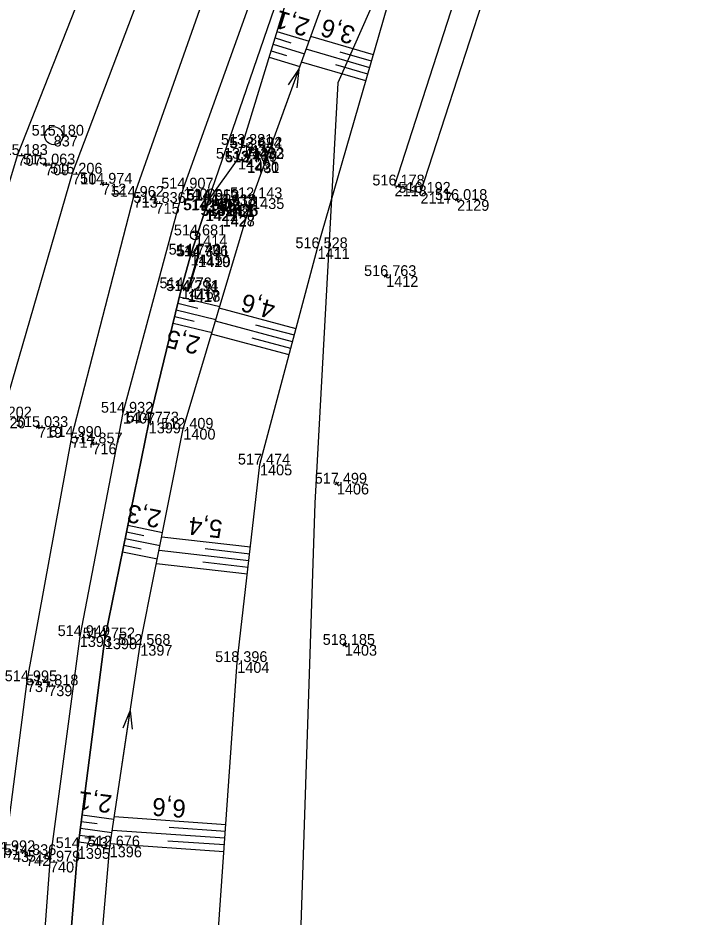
# Model space of a CAD drawing. Extents: x -1234191 to 23050, y -1290331 to -741191.
# Drawn here: x -865417.4 to -865342.3, y -1105137.4 to -1105037.6 of the extents above; entities that cross this region are included whole.
import ezdxf

# ---------------------------------------------------------------- set-up
doc = ezdxf.new("R2010")
doc.units = 0
for name, color, linetype in [('Vrstva 1', 7, 'Continuous'), ('Vrstva 12', 7, 'Continuous'), ('Vrstva 13', 7, 'Continuous'), ('Vrstva 16', 7, 'Continuous'), ('Vrstva 4', 7, 'Continuous'), ('Vrstva 43', 7, 'Continuous'), ('Vrstva 48', 7, 'Continuous'), ('Vrstva 49', 7, 'Continuous'), ('Vrstva 53', 7, 'Continuous'), ('Vrstva 60', 7, 'Continuous'), ('Vrstva 61', 7, 'Continuous'), ('Vrstva 7', 7, 'Continuous')]:
    doc.layers.add(name, color=color, linetype=linetype)

msp = doc.modelspace()

# ---------------------------------------------------------------- linework, layer by layer
at = {"layer": 'Vrstva 1'}
for points in [[(-865167.713, -1104779.363), (-865179.796, -1104790.726), (-865184.478, -1104795.035), (-865190.97, -1104800.752), (-865195.945, -1104804.963), (-865211.087, -1104817.791), (-865237.902, -1104840.516), (-865253.199, -1104853.499), (-865272.037, -1104869.497), (-865292.913, -1104887.204), (-865297.954, -1104891.507), (-865305.977, -1104898.32), (-865318.53, -1104909.524), (-865330.274, -1104921.076), (-865350.227, -1104943.561), (-865366.81, -1104965.604), (-865377.819, -1104982.561), (-865389.023, -1105002.397), (-865401.608, -1105028.878), (-865411.418, -1105054.9), (-865419.263, -1105081.952), (-865424.901, -1105109.6), (-865427.484, -1105128.881), (-865429.29, -1105156.421)], [(-865191.596, -1104807.426), (-865203.701, -1104818.823), (-865217.829, -1104831.696), (-865233.858, -1104845.514), (-865249.226, -1104858.523), (-865268.126, -1104874.441), (-865288.794, -1104891.939), (-865293.631, -1104896.045), (-865301.695, -1104902.998), (-865314.06, -1104914.085), (-865325.819, -1104925.585), (-865345.471, -1104947.527), (-865361.673, -1104969.039), (-865372.543, -1104985.71), (-865383.576, -1105005.459), (-865395.524, -1105031.668), (-865404.617, -1105057.472), (-865411.5, -1105084.11), (-865416.451, -1105111.219), (-865418.889, -1105130.073), (-865420.897, -1105156.736)], [(-865191.596, -1104807.426), (-865202.38, -1104820.104), (-865215.324, -1104834.358), (-865230.542, -1104848.969), (-865245.791, -1104862.223), (-865264.946, -1104878.392), (-865285.377, -1104895.631), (-865290.186, -1104899.737), (-865298.334, -1104906.713), (-865310.624, -1104917.685), (-865322.166, -1104929.038), (-865341.482, -1104950.693), (-865357.568, -1104971.918), (-865368.111, -1104988.11), (-865379.223, -1105007.986), (-865390.73, -1105033.129), (-865399.103, -1105056.556), (-865405.793, -1105081.424), (-865410.584, -1105106.207), (-865413.892, -1105131.231), (-865415.794, -1105156.578)], [(-865214.42, -1104814.068), (-865241.183, -1104836.797), (-865256.409, -1104849.72), (-865275.283, -1104865.734), (-865296.129, -1104883.416), (-865301.469, -1104887.956), (-865309.155, -1104894.547), (-865321.846, -1104905.934), (-865333.869, -1104917.682), (-865354.051, -1104940.12), (-865371.183, -1104962.558), (-865382.53, -1104979.664), (-865394.153, -1104999.759), (-865407.109, -1105026.401), (-865417.481, -1105052.831), (-865425.89, -1105080.546), (-865431.949, -1105108.222), (-865434.948, -1105128.258), (-865437.242, -1105156.147)]]:
    msp.add_lwpolyline(points, dxfattribs=at)
at = {"layer": 'Vrstva 12'}
for p, q in [((-865392.569, -1105051.704), (-865391.47, -1105052.031)), ((-865392.049, -1105053.573), (-865392.004, -1105053.637)), ((-865396.257, -1105057.89), (-865396.302, -1105057.814)), ((-865394.418, -1105058.419), (-865394.339, -1105058.39)), ((-865394.742, -1105059.534), (-865394.727, -1105059.586)), ((-865397.475, -1105064.061), (-865397.435, -1105064.069)), ((-865398.626, -1105067.928), (-865398.559, -1105067.902))]:
    msp.add_line(p, q, dxfattribs=at)
for points in [[(-865393.039, -1105053.24), (-865392.049, -1105053.573), (-865391.539, -1105052.071), (-865392.569, -1105051.704), (-865393.039, -1105053.24), (-865392.004, -1105053.637), (-865391.47, -1105052.031), (-865391.539, -1105052.071)], [(-865396.674, -1105058.958), (-865396.302, -1105057.814), (-865394.339, -1105058.39), (-865394.727, -1105059.586), (-865396.674, -1105058.958), (-865396.579, -1105058.929), (-865396.257, -1105057.89), (-865394.418, -1105058.419), (-865394.742, -1105059.534), (-865396.579, -1105058.929)], [(-865399.292, -1105067.622), (-865398.559, -1105067.902), (-865397.435, -1105064.069), (-865398.281, -1105063.887), (-865399.292, -1105067.622), (-865398.626, -1105067.928), (-865397.475, -1105064.061), (-865398.281, -1105063.887)]]:
    msp.add_lwpolyline(points, dxfattribs=at)
at = {"layer": 'Vrstva 13'}
for p, q in [((-865388.338, -1105048.984), (-865386.294, -1105043.344)), ((-865405.881, -1105120.416), (-865404.981, -1105114.484))]:
    msp.add_line(p, q, dxfattribs=at)
for points in [[(-865413.433, -1105331.673), (-865411.411, -1105307.747), (-865409.512, -1105284.911), (-865408.016, -1105263.36), (-865407.915, -1105261.831), (-865407.732, -1105251.306), (-865407.925, -1105238.206), (-865408.254, -1105225.07), (-865409.729, -1105199.857), (-865410.497, -1105181.794), (-865410.222, -1105163.654), (-865407.266, -1105129.549), (-865403.874, -1105107.181), (-865399.104, -1105083.205), (-865391.47, -1105057.623), (-865383.107, -1105034.552), (-865371.678, -1105010.683), (-865361.121, -1104991.587), (-865347.403, -1104971.551), (-865334.26, -1104954.827), (-865316.011, -1104935.138), (-865304.272, -1104923.986), (-865286.053, -1104908.764)], [(-865387.445, -1105045.053), (-865386.294, -1105043.344), (-865386.505, -1105045.394)], [(-865405.775, -1105116.386), (-865404.981, -1105114.484), (-865404.787, -1105116.536)]]:
    msp.add_lwpolyline(points, dxfattribs=at)
at = {"layer": 'Vrstva 16'}
msp.add_lwpolyline([(-865372.795, -1105057.021), (-865365.968, -1105035.952), (-865358.402, -1105017.139), (-865350.95, -1104996.6), (-865353.778, -1104995.624), (-865361.155, -1105016.008), (-865368.678, -1105034.545), (-865375.676, -1105056.21), (-865372.795, -1105057.021)], dxfattribs=at)
at = {"layer": 'Vrstva 4'}
msp.add_lwpolyline([(-865413.543, -1105163.549), (-865410.805, -1105129.725), (-865407.806, -1105106.458), (-865402.94, -1105082.514), (-865399.292, -1105067.622), (-865398.281, -1105063.887), (-865396.674, -1105058.958), (-865396.302, -1105057.814), (-865387.843, -1105033.177), (-865376.875, -1105009.513), (-865365.74, -1104989.621), (-865353.315, -1104970.499)], dxfattribs=at)
at = {"layer": 'Vrstva 43'}
msp.add_circle((-865413.477, -1105050.686), 1, dxfattribs=at)
at = {"layer": 'Vrstva 48'}
for p, q in [((-865388.932, -1105039.83), (-865387.171, -1105040.369)), ((-865388.712, -1105039.113), (-865385.155, -1105040.202)), ((-865378.009, -1105041.703), (-865384.97, -1105039.691)), ((-865389.151, -1105040.547), (-865385.667, -1105041.614)), ((-865389.591, -1105041.981), (-865386.179, -1105043.026)), ((-865389.371, -1105041.264), (-865387.647, -1105041.792)), ((-865378.425, -1105043.144), (-865385.482, -1105041.105)), ((-865378.217, -1105042.423), (-865381.722, -1105041.41)), ((-865378.842, -1105044.585), (-865385.995, -1105042.518)), ((-865378.634, -1105043.864), (-865382.186, -1105042.838)), ((-865399.521, -1105068.558), (-865395.059, -1105069.651)), ((-865399.7, -1105069.287), (-865397.487, -1105069.829)), ((-865386.59, -1105072.109), (-865395.116, -1105069.841)), ((-865400.057, -1105070.744), (-865397.88, -1105071.277)), ((-865399.878, -1105070.015), (-865395.489, -1105071.09)), ((-865400.235, -1105071.472), (-865395.918, -1105072.53)), ((-865386.975, -1105073.558), (-865395.545, -1105071.279)), ((-865386.782, -1105072.833), (-865391.056, -1105071.697)), ((-865387.361, -1105075.008), (-865395.974, -1105072.717)), ((-865387.168, -1105074.283), (-865391.464, -1105073.14)), ((-865405.257, -1105093.917), (-865401.392, -1105094.703)), ((-865405.407, -1105094.652), (-865403.472, -1105095.046)), ((-865405.556, -1105095.387), (-865401.684, -1105096.174)), ((-865391.654, -1105096.358), (-865401.495, -1105095.225)), ((-865405.855, -1105096.857), (-865401.977, -1105097.645)), ((-865405.706, -1105096.122), (-865403.768, -1105096.516)), ((-865391.826, -1105097.848), (-865401.789, -1105096.701)), ((-865391.74, -1105097.103), (-865396.691, -1105096.533)), ((-865391.997, -1105099.339), (-865402.083, -1105098.177)), ((-865391.911, -1105098.593), (-865396.924, -1105098.016)), ((-865410.427, -1105126.792), (-865408.672, -1105127.018)), ((-865410.331, -1105126.048), (-865406.804, -1105126.503)), ((-865394.383, -1105127.139), (-865406.769, -1105126.272)), ((-865410.523, -1105127.536), (-865407.029, -1105127.986)), ((-865394.488, -1105128.635), (-865406.995, -1105127.76)), ((-865394.435, -1105127.887), (-865400.659, -1105127.452)), ((-865410.619, -1105128.28), (-865408.88, -1105128.504)), ((-865410.715, -1105129.023), (-865407.254, -1105129.47)), ((-865394.592, -1105130.132), (-865407.22, -1105129.248)), ((-865394.54, -1105129.383), (-865400.824, -1105128.944))]:
    msp.add_line(p, q, dxfattribs=at)
at = {"layer": 'Vrstva 49'}
for p, q in [((-865414.213, -1105053.759), (-865414.651, -1105054.001)), ((-865414.553, -1105053.661), (-865414.311, -1105054.099)), ((-865407.885, -1105055.896), (-865408.323, -1105056.138)), ((-865408.225, -1105055.798), (-865407.983, -1105056.236)), ((-865402.296, -1105057.921), (-865402.08, -1105058.371)), ((-865368.506, -1105057.714), (-865368.958, -1105057.928)), ((-865368.839, -1105057.595), (-865368.625, -1105058.047)), ((-865401.963, -1105058.038), (-865402.413, -1105058.254)), ((-865376.384, -1105066.136), (-865376.818, -1105066.386)), ((-865376.726, -1105066.044), (-865376.476, -1105066.478)), ((-865415.004, -1105082.884), (-865415.434, -1105083.138)), ((-865415.346, -1105082.796), (-865415.092, -1105083.226)), ((-865408.982, -1105084.687), (-865409.394, -1105084.971)), ((-865409.33, -1105084.623), (-865409.046, -1105085.035)), ((-865381.865, -1105089.154), (-865382.279, -1105089.434)), ((-865382.212, -1105089.087), (-865381.932, -1105089.501)), ((-865380.978, -1105107.04), (-865381.392, -1105107.32)), ((-865381.325, -1105106.973), (-865381.045, -1105107.387)), ((-865413.889, -1105111.518), (-865414.285, -1105111.824)), ((-865414.24, -1105111.473), (-865413.934, -1105111.869)), ((-865416.354, -1105130.341), (-865416.734, -1105130.667)), ((-865416.707, -1105130.314), (-865416.381, -1105130.694))]:
    msp.add_line(p, q, dxfattribs=at)
for points in [[(-865415.418, -1105358.8), (-865414.125, -1105346.616), (-865413.248, -1105337.101), (-865412.974, -1105331.531), (-865413.245, -1105331.434), (-865411.411, -1105307.747), (-865409.512, -1105284.911), (-865408.016, -1105263.36), (-865407.915, -1105261.831), (-865407.732, -1105251.306), (-865407.925, -1105238.206), (-865408.254, -1105225.07), (-865409.729, -1105199.857), (-865410.497, -1105181.794), (-865410.222, -1105163.654), (-865407.266, -1105129.549), (-865403.874, -1105107.181), (-865399.104, -1105083.205), (-865391.47, -1105057.623), (-865383.107, -1105034.552), (-865371.678, -1105010.683), (-865361.121, -1104991.587), (-865347.403, -1104971.551)], [(-865352.239, -1104971.397), (-865364.512, -1104990.456), (-865376.017, -1105009.829), (-865386.977, -1105033.448), (-865392.569, -1105051.704), (-865391.47, -1105052.031), (-865392.004, -1105053.637), (-865393.039, -1105053.24), (-865396.302, -1105057.814), (-865394.339, -1105058.39), (-865394.727, -1105059.586), (-865396.674, -1105058.958), (-865398.281, -1105063.887), (-865397.435, -1105064.069), (-865398.559, -1105067.902), (-865399.292, -1105067.622), (-865402.94, -1105082.514), (-865407.806, -1105106.458), (-865410.805, -1105129.725), (-865413.543, -1105163.549)], [(-865390.08, -1105357.556), (-865396.276, -1105355.886), (-865402.681, -1105357.304), (-865401.861, -1105337.921), (-865397.507, -1105320.865), (-865392.768, -1105292.841), (-865390.702, -1105255.194), (-865391.623, -1105244.376), (-865392.326, -1105230.604), (-865393.203, -1105204.526), (-865395.395, -1105171.408), (-865395.485, -1105142.887), (-865393.12, -1105109.088), (-865390.596, -1105087.173), (-865384.212, -1105063.169), (-865374.144, -1105028.327), (-865367.377, -1105010.02), (-865358.712, -1104994.045), (-865344.8, -1104972.876)]]:
    msp.add_lwpolyline(points, dxfattribs=at)
at = {"layer": 'Vrstva 53'}
for points in [[(-865065.14, -1104601.6), (-865077.859, -1104640.709), (-865093.329, -1104687.069), (-865105.39, -1104724.26), (-865117.1, -1104742.76), (-865129.359, -1104749.17), (-865148.21, -1104773.45), (-865183.35, -1104808.92), (-865201.34, -1104824.1), (-865236.63, -1104858.239), (-865269.479, -1104887.85), (-865286.979, -1104901.079), (-865291.14, -1104909.389), (-865305.71, -1104930.37), (-865337.3, -1104967.79), (-865351.13, -1104980.659), (-865357.569, -1104987.239), (-865356.579, -1104987.37), (-865381.96, -1105044.819)], [(-865381.96, -1105044.819), (-865384.529, -1105091.469), (-865386.84, -1105161.69), (-865382.539, -1105197.01), (-865383.25, -1105238.51), (-865379.739, -1105273.12), (-865368.609, -1105347.329), (-865371.97, -1105354.79), (-865368.869, -1105412.34), (-865368.27, -1105423.409)]]:
    msp.add_lwpolyline(points, dxfattribs=at)
at = {"layer": 'Vrstva 60'}
for p, q in [((-865413.477, -1105050.686), (-865413.477, -1105050.686)), ((-865392.569, -1105051.704), (-865392.569, -1105051.704)), ((-865391.539, -1105052.071), (-865391.539, -1105052.071)), ((-865391.47, -1105052.031), (-865391.47, -1105052.031)), ((-865414.432, -1105053.88), (-865414.432, -1105053.88)), ((-865393.039, -1105053.24), (-865393.039, -1105053.24)), ((-865392.049, -1105053.573), (-865392.049, -1105053.573)), ((-865392.004, -1105053.637), (-865392.004, -1105053.637)), ((-865411.418, -1105054.9), (-865411.418, -1105054.9)), ((-865408.104, -1105056.017), (-865408.104, -1105056.017)), ((-865399.103, -1105056.556), (-865399.103, -1105056.556)), ((-865375.676, -1105056.21), (-865375.676, -1105056.21)), ((-865404.617, -1105057.472), (-865404.617, -1105057.472)), ((-865396.302, -1105057.814), (-865396.302, -1105057.814)), ((-865396.257, -1105057.89), (-865396.257, -1105057.89)), ((-865391.47, -1105057.623), (-865391.47, -1105057.623)), ((-865372.795, -1105057.021), (-865372.795, -1105057.021)), ((-865368.732, -1105057.821), (-865368.732, -1105057.821)), ((-865402.188, -1105058.146), (-865402.188, -1105058.146)), ((-865396.674, -1105058.958), (-865396.674, -1105058.958)), ((-865396.579, -1105058.929), (-865396.579, -1105058.929)), ((-865394.418, -1105058.419), (-865394.418, -1105058.419)), ((-865394.339, -1105058.39), (-865394.339, -1105058.39)), ((-865394.742, -1105059.534), (-865394.742, -1105059.534)), ((-865394.727, -1105059.586), (-865394.727, -1105059.586)), ((-865397.792, -1105061.751), (-865397.792, -1105061.751)), ((-865398.281, -1105063.887), (-865398.281, -1105063.887)), ((-865384.212, -1105063.169), (-865384.212, -1105063.169)), ((-865397.475, -1105064.061), (-865397.475, -1105064.061)), ((-865397.435, -1105064.069), (-865397.435, -1105064.069)), ((-865376.601, -1105066.261), (-865376.601, -1105066.261)), ((-865399.292, -1105067.622), (-865399.292, -1105067.622)), ((-865398.626, -1105067.928), (-865398.626, -1105067.928)), ((-865398.559, -1105067.902), (-865398.559, -1105067.902)), ((-865405.793, -1105081.424), (-865405.793, -1105081.424)), ((-865402.94, -1105082.514), (-865402.94, -1105082.514)), ((-865415.219, -1105083.011), (-865415.219, -1105083.011)), ((-865399.104, -1105083.205), (-865399.104, -1105083.205)), ((-865411.5, -1105084.11), (-865411.5, -1105084.11)), ((-865409.188, -1105084.829), (-865409.188, -1105084.829)), ((-865390.596, -1105087.173), (-865390.596, -1105087.173)), ((-865382.072, -1105089.294), (-865382.072, -1105089.294)), ((-865410.584, -1105106.207), (-865410.584, -1105106.207)), ((-865407.806, -1105106.458), (-865407.806, -1105106.458)), ((-865403.874, -1105107.181), (-865403.874, -1105107.181)), ((-865381.185, -1105107.18), (-865381.185, -1105107.18)), ((-865393.12, -1105109.088), (-865393.12, -1105109.088)), ((-865416.451, -1105111.219), (-865416.451, -1105111.219)), ((-865414.087, -1105111.671), (-865414.087, -1105111.671)), ((-865410.805, -1105129.725), (-865410.805, -1105129.725)), ((-865407.266, -1105129.549), (-865407.266, -1105129.549)), ((-865416.544, -1105130.504), (-865416.544, -1105130.504)), ((-865413.892, -1105131.231), (-865413.892, -1105131.231))]:
    msp.add_line(p, q, dxfattribs=at)
at = {"layer": 'Vrstva 7'}
msp.add_line((-865397.779, -1105061.703), (-865397.805, -1105061.799), dxfattribs=at)
msp.add_circle((-865397.792, -1105061.751), 0.5, dxfattribs=at)

# ---------------------------------------------------------------- texts
at = {"layer": 'Vrstva 48'}
for s, rotation, p in [('2,1', 162.96964, (-865384.954, -1105037.834)), ('3,6', 163.88274, (-865379.902, -1105038.686)), ('4,6', 165.10662, (-865388.755, -1105069.134)), ('2,5', 166.23566, (-865397.103, -1105073.065)), ('2,3', 168.51255, (-865401.437, -1105092.306)), ('5,4', 173.43006, (-865394.675, -1105093.385)), ('2,1', 172.65536, (-865406.922, -1105123.889)), ('6,6', 175.9974, (-865398.757, -1105124.396))]:
    msp.add_text(s, height=2, rotation=rotation, dxfattribs=at).set_placement(p)
at = {"layer": 'Vrstva 60'}
for s, p in [('837', (-865413.477, -1105051.886)), ('1434', (-865392.569, -1105052.904)), ('1433', (-865391.47, -1105053.231)), ('707', (-865417.481, -1105054.031)), ('1432', (-865391.539, -1105053.271)), ('709', (-865414.432, -1105055.08)), ('1429', (-865393.039, -1105054.44)), ('1430', (-865392.049, -1105054.773)), ('1431', (-865392.004, -1105054.837)), ('710', (-865411.418, -1105056.1)), ('712', (-865408.104, -1105057.217)), ('1409', (-865399.103, -1105057.756)), ('2118', (-865375.676, -1105057.41)), ('2117', (-865372.795, -1105058.221)), ('713', (-865404.617, -1105058.672)), ('1423', (-865396.302, -1105059.014)), ('1424', (-865396.257, -1105059.09)), ('1435', (-865391.47, -1105058.823)), ('2129', (-865368.732, -1105059.021)), ('715', (-865402.188, -1105059.346)), ('1421', (-865396.674, -1105060.158)), ('1422', (-865396.579, -1105060.129)), ('1425', (-865394.418, -1105059.619)), ('1426', (-865394.339, -1105059.59)), ('1428', (-865394.742, -1105060.734)), ('1427', (-865394.727, -1105060.786)), ('1414', (-865397.792, -1105062.951)), ('1415', (-865398.281, -1105065.087)), ('1411', (-865384.212, -1105064.369)), ('1419', (-865397.475, -1105065.261)), ('1420', (-865397.435, -1105065.269)), ('1412', (-865376.601, -1105067.461)), ('1416', (-865399.292, -1105068.822)), ('1417', (-865398.626, -1105069.128)), ('1418', (-865398.559, -1105069.102)), ('720', (-865419.263, -1105083.152)), ('1407', (-865405.793, -1105082.624)), ('1399', (-865402.94, -1105083.714)), ('719', (-865415.219, -1105084.211)), ('1400', (-865399.104, -1105084.405)), ('717', (-865411.5, -1105085.31)), ('716', (-865409.188, -1105086.029)), ('1405', (-865390.596, -1105088.373)), ('1406', (-865382.072, -1105090.494)), ('1393', (-865410.584, -1105107.407)), ('1398', (-865407.806, -1105107.658)), ('1397', (-865403.874, -1105108.381)), ('1403', (-865381.185, -1105108.38)), ('1404', (-865393.12, -1105110.288)), ('737', (-865416.451, -1105112.419)), ('739', (-865414.087, -1105112.871)), ('1395', (-865410.805, -1105130.925)), ('1396', (-865407.266, -1105130.749)), ('743', (-865418.889, -1105131.273)), ('742', (-865416.544, -1105131.704)), ('740', (-865413.892, -1105132.431))]:
    msp.add_text(s, height=1.2, dxfattribs=at).set_placement(p)
at = {"layer": 'Vrstva 61'}
for s, p in [('515.180', (-865415.928, -1105050.686)), ('513.381', (-865394.926, -1105051.704)), ('513.424', (-865393.99, -1105052.071)), ('512.692', (-865393.918, -1105052.031)), ('515.183', (-865419.933, -1105052.831)), ('513.442', (-865395.487, -1105053.24)), ('515.063', (-865416.884, -1105053.88)), ('513.439', (-865394.503, -1105053.573)), ('512.777', (-865394.456, -1105053.637)), ('515.206', (-865413.87, -1105054.9)), ('514.974', (-865410.555, -1105056.017)), ('516.178', (-865378.13, -1105056.21)), ('514.907', (-865401.555, -1105056.556)), ('516.192', (-865375.243, -1105057.021)), ('514.962', (-865407.065, -1105057.472)), ('514.836', (-865404.64, -1105058.146)), ('514.610', (-865398.753, -1105057.814)), ('514.952', (-865398.705, -1105057.89)), ('512.143', (-865393.922, -1105057.623)), ('516.018', (-865371.186, -1105057.821)), ('514.620', (-865399.125, -1105058.958)), ('514.945', (-865399.035, -1105058.929)), ('514.938', (-865396.872, -1105058.419)), ('513.413', (-865396.791, -1105058.39)), ('514.919', (-865397.196, -1105059.534)), ('513.331', (-865397.084, -1105059.586)), ('514.681', (-865400.149, -1105061.751)), ('516.528', (-865386.666, -1105063.169)), ('514.740', (-865400.732, -1105063.887)), ('514.736', (-865399.927, -1105064.061)), ('514.341', (-865399.792, -1105064.069)), ('516.763', (-865379.053, -1105066.261)), ('514.773', (-865401.744, -1105067.622)), ('514.294', (-865401.01, -1105067.902)), ('514.711', (-865400.983, -1105067.928)), ('515.202', (-865421.711, -1105081.952)), ('514.932', (-865408.241, -1105081.424)), ('515.033', (-865417.671, -1105083.011)), ('514.773', (-865405.392, -1105082.514)), ('514.990', (-865413.951, -1105084.11)), ('512.409', (-865401.558, -1105083.205)), ('514.857', (-865411.64, -1105084.829)), ('517.474', (-865393.047, -1105087.173)), ('517.499', (-865384.526, -1105089.294)), ('514.949', (-865413.038, -1105106.207)), ('514.752', (-865410.254, -1105106.458)), ('512.568', (-865406.328, -1105107.181)), ('518.185', (-865383.641, -1105107.18)), ('518.396', (-865395.572, -1105109.088)), ('514.995', (-865418.907, -1105111.219)), ('514.818', (-865416.541, -1105111.671)), ('514.743', (-865413.257, -1105129.725)), ('512.676', (-865409.718, -1105129.549)), ('514.992', (-865421.337, -1105130.073)), ('514.836', (-865418.996, -1105130.504)), ('514.979', (-865416.346, -1105131.231))]:
    msp.add_text(s, height=1.2, dxfattribs=at).set_placement(p)

doc.saveas('drawing.dxf')
